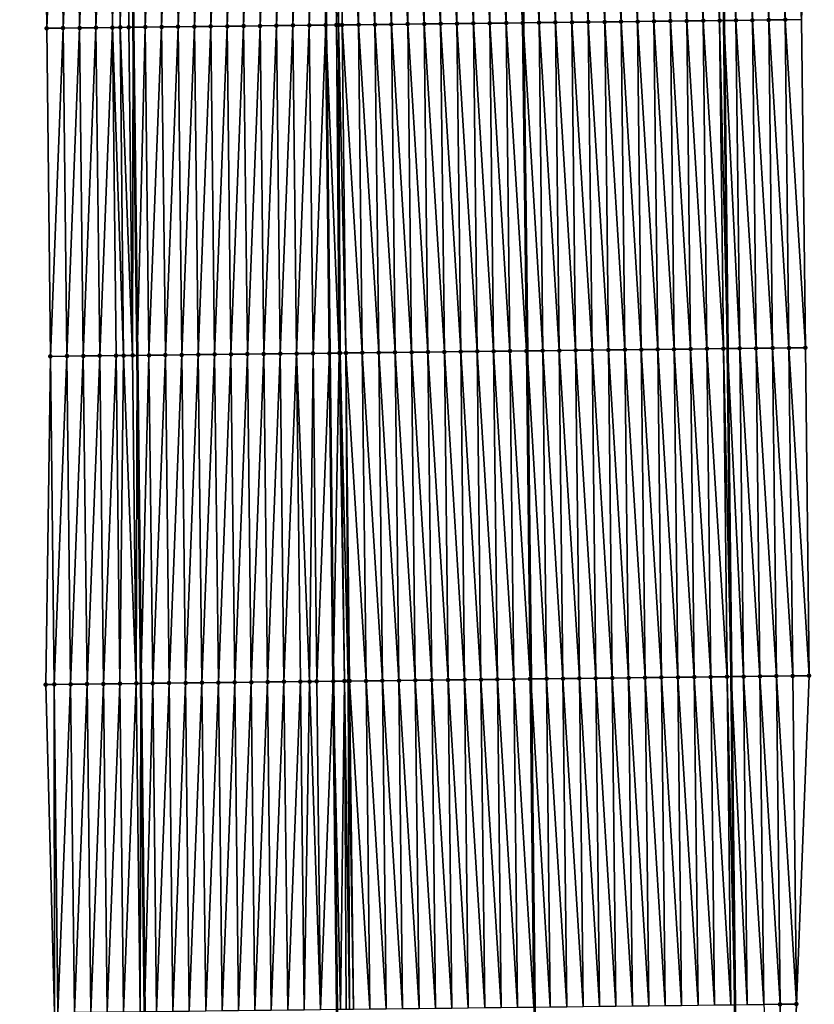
# Model space of a CAD drawing. Header units: feet. Extents: x 2010743 to 2022806, y 818705 to 837694.
# Tile 357 of 531: x 2011454 to 2011502, y 830714 to 830774. Entities that reach past the tile are written whole.
import ezdxf

# ---------------------------------------------------------------- set-up
doc = ezdxf.new("R2010")
doc.units = ezdxf.units.FT
doc.header["$MEASUREMENT"] = 0
for name, color, linetype, lineweight in [('EP_Travel Lane', 172, 'Continuous', 53), ('Road Shots', 141, 'Continuous', 100), ('STRIPING', 60, 'Continuous', 53)]:
    doc.layers.add(name, color=color, linetype=linetype, lineweight=lineweight)
doc.layers.add('I-77-MM17-21_NB-Surface-Border', color=7, linetype='Continuous')
doc.layers.add('I-77-MM17-21_NB-Surface-TIN', color=7, linetype='Continuous')

msp = doc.modelspace()

# ---------------------------------------------------------------- linework, layer by layer
at = {"layer": 'EP_Travel Lane'}
for points in [[(2011494.822, 830933.843, 328.306), (2011495.028, 830913.845, 328.183), (2011495.234, 830893.846, 328.061), (2011495.44, 830873.848, 327.938), (2011495.659, 830853.875, 327.808), (2011495.882, 830833.876, 327.703), (2011496.105, 830813.878, 327.567), (2011496.328, 830793.879, 327.442), (2011496.551, 830773.881, 327.308), (2011496.774, 830753.883, 327.176), (2011496.997, 830733.885, 327.022), (2011497.22, 830713.886, 326.922), (2011497.443, 830693.888, 326.802), (2011497.666, 830673.889, 326.664)], [(2011458.804, 830933.471, 328.509), (2011459.01, 830913.472, 328.364), (2011459.216, 830893.474, 328.253), (2011459.423, 830873.475, 328.167), (2011459.646, 830853.461, 328.058), (2011459.875, 830833.463, 327.95), (2011460.103, 830813.464, 327.822), (2011460.332, 830793.466, 327.674), (2011460.561, 830773.468, 327.565), (2011460.79, 830753.469, 327.446), (2011461.019, 830733.471, 327.322), (2011461.247, 830713.473, 327.206), (2011461.476, 830693.474, 327.074), (2011461.705, 830673.476, 326.95)]]:
    msp.add_polyline3d(points, dxfattribs=at)
at = {"layer": 'I-77-MM17-21_NB-Surface-Border', "color": 3, "linetype": 'Continuous', "lineweight": -3}
for points in [[(2011497.53, 830933.872, 328.212), (2011496.736, 830913.863, 328.132), (2011497.942, 830893.875, 327.97), (2011499.148, 830873.887, 327.814), (2011500.371, 830853.929, 327.66), (2011500.599, 830833.931, 327.544), (2011501.828, 830813.944, 327.376), (2011502.057, 830793.946, 327.252), (2011501.286, 830773.936, 327.147), (2011501.515, 830753.938, 327.019), (2011501.743, 830733.94, 326.875), (2011500.972, 830713.93, 326.792), (2011500.201, 830693.92, 326.708), (2011500.43, 830673.922, 326.571)], [(2011456.545, 830673.418, 326.859), (2011456.029, 830693.413, 326.965), (2011455.756, 830713.411, 327.082), (2011455.234, 830733.406, 327.181), (2011455.518, 830753.41, 327.317), (2011455.289, 830773.408, 327.438), (2011455.06, 830793.407, 327.564), (2011454.831, 830813.405, 327.7), (2011454.602, 830833.403, 327.829), (2011454.374, 830853.401, 327.946), (2011453.809, 830873.418, 328.036), (2011454.364, 830893.424, 328.142), (2011454.254, 830913.424, 328.271), (2011453.643, 830933.418, 328.383)]]:
    msp.add_polyline3d(points, dxfattribs=at)
at = {"layer": 'I-77-MM17-21_NB-Surface-TIN', "color": 128, "linetype": 'Continuous', "lineweight": -3}
for points in [[(2011483.287, 830773.728, 327.569), (2011483.058, 830793.726, 327.7), (2011482.058, 830793.715, 327.707)], [(2011484.287, 830773.739, 327.555), (2011484.058, 830793.738, 327.686), (2011483.058, 830793.726, 327.7)], [(2011483.287, 830773.728, 327.569), (2011484.287, 830773.739, 327.555), (2011483.058, 830793.726, 327.7)], [(2011484.058, 830793.738, 327.686), (2011484.325, 830773.74, 327.554), (2011484.096, 830793.738, 327.685)], [(2011484.287, 830773.739, 327.555), (2011484.325, 830773.74, 327.554), (2011484.058, 830793.738, 327.686)], [(2011485.287, 830773.751, 327.526), (2011485.058, 830793.749, 327.665), (2011484.096, 830793.738, 327.685)], [(2011485.287, 830773.751, 327.526), (2011484.096, 830793.738, 327.685), (2011484.325, 830773.74, 327.554)], [(2011486.287, 830773.763, 327.499), (2011486.058, 830793.761, 327.631), (2011485.058, 830793.749, 327.665)], [(2011485.287, 830773.751, 327.526), (2011486.287, 830773.763, 327.499), (2011485.058, 830793.749, 327.665)], [(2011487.287, 830773.774, 327.48), (2011487.058, 830793.772, 327.611), (2011486.058, 830793.761, 327.631)], [(2011486.287, 830773.763, 327.499), (2011487.287, 830773.774, 327.48), (2011486.058, 830793.761, 327.631)], [(2011488.287, 830773.786, 327.461), (2011488.058, 830793.784, 327.593), (2011487.058, 830793.772, 327.611)], [(2011487.287, 830773.774, 327.48), (2011488.287, 830773.786, 327.461), (2011487.058, 830793.772, 327.611)], [(2011489.287, 830773.797, 327.446), (2011489.058, 830793.795, 327.578), (2011488.058, 830793.784, 327.593)], [(2011488.287, 830773.786, 327.461), (2011489.287, 830773.797, 327.446), (2011488.058, 830793.784, 327.593)], [(2011490.287, 830773.809, 327.433), (2011490.058, 830793.807, 327.565), (2011489.058, 830793.795, 327.578)], [(2011489.287, 830773.797, 327.446), (2011490.287, 830773.809, 327.433), (2011489.058, 830793.795, 327.578)], [(2011491.287, 830773.82, 327.421), (2011491.058, 830793.818, 327.551), (2011490.058, 830793.807, 327.565)], [(2011490.287, 830773.809, 327.433), (2011491.287, 830773.82, 327.421), (2011490.058, 830793.807, 327.565)], [(2011492.286, 830773.832, 327.407), (2011492.058, 830793.83, 327.542), (2011491.058, 830793.818, 327.551)], [(2011491.287, 830773.82, 327.421), (2011492.286, 830773.832, 327.407), (2011491.058, 830793.818, 327.551)], [(2011493.286, 830773.843, 327.39), (2011493.058, 830793.841, 327.53), (2011492.058, 830793.83, 327.542)], [(2011492.286, 830773.832, 327.407), (2011493.286, 830773.843, 327.39), (2011492.058, 830793.83, 327.542)], [(2011494.286, 830773.855, 327.376), (2011494.058, 830793.853, 327.511), (2011493.058, 830793.841, 327.53)], [(2011493.286, 830773.843, 327.39), (2011494.286, 830773.855, 327.376), (2011493.058, 830793.841, 327.53)], [(2011495.286, 830773.866, 327.353), (2011495.057, 830793.865, 327.487), (2011494.058, 830793.853, 327.511)], [(2011494.286, 830773.855, 327.376), (2011495.286, 830773.866, 327.353), (2011494.058, 830793.853, 327.511)], [(2011496.286, 830773.878, 327.313), (2011496.057, 830793.876, 327.449), (2011495.057, 830793.865, 327.487)], [(2011495.286, 830773.866, 327.353), (2011496.286, 830773.878, 327.313), (2011495.057, 830793.865, 327.487)], [(2011496.057, 830793.876, 327.449), (2011496.551, 830773.881, 327.308), (2011496.328, 830793.879, 327.442)], [(2011496.286, 830773.878, 327.313), (2011496.551, 830773.881, 327.308), (2011496.057, 830793.876, 327.449)], [(2011497.286, 830773.89, 327.295), (2011497.057, 830793.888, 327.424), (2011496.328, 830793.879, 327.442)], [(2011497.286, 830773.89, 327.295), (2011496.328, 830793.879, 327.442), (2011496.551, 830773.881, 327.308)], [(2011498.286, 830773.901, 327.25), (2011498.057, 830793.9, 327.394), (2011497.057, 830793.888, 327.424)], [(2011497.286, 830773.89, 327.295), (2011498.286, 830773.901, 327.25), (2011497.057, 830793.888, 327.424)], [(2011499.286, 830773.913, 327.219), (2011499.057, 830793.911, 327.351), (2011498.057, 830793.9, 327.394)], [(2011498.286, 830773.901, 327.25), (2011499.286, 830773.913, 327.219), (2011498.057, 830793.9, 327.394)], [(2011500.286, 830773.925, 327.181), (2011500.057, 830793.923, 327.317), (2011499.057, 830793.911, 327.351)], [(2011499.286, 830773.913, 327.219), (2011500.286, 830773.925, 327.181), (2011499.057, 830793.911, 327.351)], [(2011500.286, 830773.925, 327.181), (2011501.286, 830773.936, 327.147), (2011500.057, 830793.923, 327.317)], [(2011455.289, 830773.408, 327.438), (2011456.06, 830793.418, 327.588), (2011455.06, 830793.407, 327.564)], [(2011456.289, 830773.419, 327.467), (2011456.06, 830793.418, 327.588), (2011455.289, 830773.408, 327.438)], [(2011456.289, 830773.419, 327.467), (2011457.06, 830793.429, 327.618), (2011456.06, 830793.418, 327.588)], [(2011456.289, 830773.419, 327.467), (2011457.289, 830773.431, 327.497), (2011457.06, 830793.429, 327.618)], [(2011457.289, 830773.431, 327.497), (2011458.06, 830793.44, 327.625), (2011457.06, 830793.429, 327.618)], [(2011457.289, 830773.431, 327.497), (2011458.289, 830773.442, 327.514), (2011458.06, 830793.44, 327.625)], [(2011458.289, 830773.442, 327.514), (2011459.06, 830793.452, 327.644), (2011458.06, 830793.44, 327.625)], [(2011458.289, 830773.442, 327.514), (2011459.289, 830773.453, 327.537), (2011459.06, 830793.452, 327.644)], [(2011459.289, 830773.453, 327.537), (2011459.531, 830793.457, 327.678), (2011459.06, 830793.452, 327.644)], [(2011459.289, 830773.453, 327.537), (2011459.767, 830773.459, 327.568), (2011459.531, 830793.457, 327.678)], [(2011459.767, 830773.459, 327.568), (2011460.06, 830793.463, 327.671), (2011459.531, 830793.457, 327.678)], [(2011459.767, 830773.459, 327.568), (2011460.289, 830773.465, 327.563), (2011460.06, 830793.463, 327.671)], [(2011460.289, 830773.465, 327.563), (2011460.332, 830793.466, 327.674), (2011460.06, 830793.463, 327.671)], [(2011460.289, 830773.465, 327.563), (2011460.561, 830773.468, 327.565), (2011460.332, 830793.466, 327.674)], [(2011461.06, 830793.474, 327.681), (2011460.332, 830793.466, 327.674), (2011460.561, 830773.468, 327.565)], [(2011461.289, 830773.476, 327.571), (2011461.06, 830793.474, 327.681), (2011460.561, 830773.468, 327.565)], [(2011461.289, 830773.476, 327.571), (2011462.06, 830793.486, 327.703), (2011461.06, 830793.474, 327.681)], [(2011461.289, 830773.476, 327.571), (2011462.288, 830773.487, 327.593), (2011462.06, 830793.486, 327.703)], [(2011463.06, 830793.497, 327.718), (2011462.06, 830793.486, 327.703), (2011462.288, 830773.487, 327.593)], [(2011463.288, 830773.499, 327.605), (2011463.06, 830793.497, 327.718), (2011462.288, 830773.487, 327.593)], [(2011463.288, 830773.499, 327.605), (2011464.059, 830793.508, 327.729), (2011463.06, 830793.497, 327.718)], [(2011463.288, 830773.499, 327.605), (2011464.288, 830773.51, 327.614), (2011464.059, 830793.508, 327.729)], [(2011464.288, 830773.51, 327.614), (2011465.059, 830793.52, 327.74), (2011464.059, 830793.508, 327.729)], [(2011464.288, 830773.51, 327.614), (2011465.288, 830773.521, 327.625), (2011465.059, 830793.52, 327.74)], [(2011465.288, 830773.521, 327.625), (2011466.059, 830793.531, 327.752), (2011465.059, 830793.52, 327.74)], [(2011465.288, 830773.521, 327.625), (2011466.288, 830773.533, 327.635), (2011466.059, 830793.531, 327.752)], [(2011466.288, 830773.533, 327.635), (2011467.059, 830793.543, 327.763), (2011466.059, 830793.531, 327.752)], [(2011466.288, 830773.533, 327.635), (2011467.288, 830773.544, 327.646), (2011467.059, 830793.543, 327.763)], [(2011467.288, 830773.544, 327.646), (2011468.059, 830793.554, 327.775), (2011467.059, 830793.543, 327.763)], [(2011467.288, 830773.544, 327.646), (2011468.288, 830773.556, 327.657), (2011468.059, 830793.554, 327.775)], [(2011468.288, 830773.556, 327.657), (2011469.059, 830793.565, 327.788), (2011468.059, 830793.554, 327.775)], [(2011468.288, 830773.556, 327.657), (2011469.288, 830773.567, 327.668), (2011469.059, 830793.565, 327.788)], [(2011469.288, 830773.567, 327.668), (2011470.059, 830793.577, 327.804), (2011469.059, 830793.565, 327.788)], [(2011469.288, 830773.567, 327.668), (2011470.288, 830773.578, 327.683), (2011470.059, 830793.577, 327.804)], [(2011470.288, 830773.578, 327.683), (2011471.059, 830793.588, 327.823), (2011470.059, 830793.577, 327.804)], [(2011470.288, 830773.578, 327.683), (2011471.288, 830773.59, 327.704), (2011471.059, 830793.588, 327.823)], [(2011471.288, 830773.59, 327.704), (2011472.059, 830793.599, 327.831), (2011471.059, 830793.588, 327.823)], [(2011471.288, 830773.59, 327.704), (2011472.288, 830773.601, 327.717), (2011472.059, 830793.599, 327.831)], [(2011472.662, 830793.606, 327.839), (2011472.059, 830793.599, 327.831), (2011472.288, 830773.601, 327.717)], [(2011472.935, 830773.608, 327.721), (2011472.662, 830793.606, 327.839), (2011472.288, 830773.601, 327.717)], [(2011473.064, 830773.61, 327.72), (2011473.059, 830793.611, 327.838), (2011472.662, 830793.606, 327.839)], [(2011472.935, 830773.608, 327.721), (2011473.064, 830773.61, 327.72), (2011472.662, 830793.606, 327.839)], [(2011473.064, 830773.61, 327.72), (2011473.288, 830773.612, 327.718), (2011473.059, 830793.611, 327.838)], [(2011473.288, 830773.612, 327.718), (2011473.102, 830793.611, 327.838), (2011473.059, 830793.611, 327.838)], [(2011474.288, 830773.624, 327.703), (2011474.059, 830793.622, 327.822), (2011473.102, 830793.611, 327.838)], [(2011473.288, 830773.612, 327.718), (2011474.288, 830773.624, 327.703), (2011473.102, 830793.611, 327.838)], [(2011475.288, 830773.636, 327.684), (2011475.059, 830793.634, 327.806), (2011474.059, 830793.622, 327.822)], [(2011474.288, 830773.624, 327.703), (2011475.288, 830773.636, 327.684), (2011474.059, 830793.622, 327.822)], [(2011476.288, 830773.647, 327.667), (2011476.059, 830793.645, 327.79), (2011475.059, 830793.634, 327.806)], [(2011475.288, 830773.636, 327.684), (2011476.288, 830773.647, 327.667), (2011475.059, 830793.634, 327.806)], [(2011477.287, 830773.659, 327.653), (2011477.059, 830793.657, 327.775), (2011476.059, 830793.645, 327.79)], [(2011476.288, 830773.647, 327.667), (2011477.287, 830773.659, 327.653), (2011476.059, 830793.645, 327.79)], [(2011478.287, 830773.67, 327.638), (2011478.059, 830793.668, 327.761), (2011477.059, 830793.657, 327.775)], [(2011477.287, 830773.659, 327.653), (2011478.287, 830773.67, 327.638), (2011477.059, 830793.657, 327.775)], [(2011479.287, 830773.682, 327.62), (2011479.059, 830793.68, 327.744), (2011478.059, 830793.668, 327.761)], [(2011478.287, 830773.67, 327.638), (2011479.287, 830773.682, 327.62), (2011478.059, 830793.668, 327.761)], [(2011480.287, 830773.693, 327.604), (2011480.058, 830793.691, 327.731), (2011479.059, 830793.68, 327.744)], [(2011479.287, 830773.682, 327.62), (2011480.287, 830773.693, 327.604), (2011479.059, 830793.68, 327.744)], [(2011481.287, 830773.705, 327.589), (2011481.058, 830793.703, 327.717), (2011480.058, 830793.691, 327.731)], [(2011480.287, 830773.693, 327.604), (2011481.287, 830773.705, 327.589), (2011480.058, 830793.691, 327.731)], [(2011482.287, 830773.716, 327.578), (2011482.058, 830793.715, 327.707), (2011481.058, 830793.703, 327.717)], [(2011481.287, 830773.705, 327.589), (2011482.287, 830773.716, 327.578), (2011481.058, 830793.703, 327.717)], [(2011482.287, 830773.716, 327.578), (2011483.287, 830773.728, 327.569), (2011482.058, 830793.715, 327.707)], [(2011500.515, 830753.926, 327.05), (2011500.286, 830773.925, 327.181), (2011499.286, 830773.913, 327.219)], [(2011501.515, 830753.938, 327.019), (2011501.286, 830773.936, 327.147), (2011500.286, 830773.925, 327.181)], [(2011500.515, 830753.926, 327.05), (2011501.515, 830753.938, 327.019), (2011500.286, 830773.925, 327.181)], [(2011455.518, 830753.41, 327.317), (2011456.289, 830773.419, 327.467), (2011455.289, 830773.408, 327.438)], [(2011456.518, 830753.421, 327.344), (2011456.289, 830773.419, 327.467), (2011455.518, 830753.41, 327.317)], [(2011456.518, 830753.421, 327.344), (2011457.289, 830773.431, 327.497), (2011456.289, 830773.419, 327.467)], [(2011456.518, 830753.421, 327.344), (2011457.518, 830753.432, 327.376), (2011457.289, 830773.431, 327.497)], [(2011457.518, 830753.432, 327.376), (2011458.289, 830773.442, 327.514), (2011457.289, 830773.431, 327.497)], [(2011457.518, 830753.432, 327.376), (2011458.518, 830753.444, 327.397), (2011458.289, 830773.442, 327.514)], [(2011458.518, 830753.444, 327.397), (2011459.289, 830773.453, 327.537), (2011458.289, 830773.442, 327.514)], [(2011458.518, 830753.444, 327.397), (2011459.517, 830753.455, 327.422), (2011459.289, 830773.453, 327.537)], [(2011459.971, 830753.46, 327.444), (2011459.767, 830773.459, 327.568), (2011459.289, 830773.453, 327.537)], [(2011459.517, 830753.455, 327.422), (2011459.971, 830753.46, 327.444), (2011459.289, 830773.453, 327.537)], [(2011460.517, 830753.466, 327.442), (2011460.289, 830773.465, 327.563), (2011459.767, 830773.459, 327.568)], [(2011459.971, 830753.46, 327.444), (2011460.517, 830753.466, 327.442), (2011459.767, 830773.459, 327.568)], [(2011460.517, 830753.466, 327.442), (2011460.561, 830773.468, 327.565), (2011460.289, 830773.465, 327.563)], [(2011460.517, 830753.466, 327.442), (2011460.79, 830753.469, 327.446), (2011460.561, 830773.468, 327.565)], [(2011461.289, 830773.476, 327.571), (2011460.561, 830773.468, 327.565), (2011460.79, 830753.469, 327.446)], [(2011461.517, 830753.478, 327.456), (2011461.289, 830773.476, 327.571), (2011460.79, 830753.469, 327.446)], [(2011461.517, 830753.478, 327.456), (2011462.288, 830773.487, 327.593), (2011461.289, 830773.476, 327.571)], [(2011462.517, 830753.489, 327.475), (2011462.288, 830773.487, 327.593), (2011461.517, 830753.478, 327.456)], [(2011462.517, 830753.489, 327.475), (2011463.288, 830773.499, 327.605), (2011462.288, 830773.487, 327.593)], [(2011462.517, 830753.489, 327.475), (2011463.517, 830753.5, 327.492), (2011463.288, 830773.499, 327.605)], [(2011463.517, 830753.5, 327.492), (2011464.288, 830773.51, 327.614), (2011463.288, 830773.499, 327.605)], [(2011463.517, 830753.5, 327.492), (2011464.517, 830753.512, 327.506), (2011464.288, 830773.51, 327.614)], [(2011464.517, 830753.512, 327.506), (2011465.288, 830773.521, 327.625), (2011464.288, 830773.51, 327.614)], [(2011464.517, 830753.512, 327.506), (2011465.517, 830753.523, 327.517), (2011465.288, 830773.521, 327.625)], [(2011465.517, 830753.523, 327.517), (2011466.288, 830773.533, 327.635), (2011465.288, 830773.521, 327.625)], [(2011465.517, 830753.523, 327.517), (2011466.517, 830753.534, 327.525), (2011466.288, 830773.533, 327.635)], [(2011466.517, 830753.534, 327.525), (2011467.288, 830773.544, 327.646), (2011466.288, 830773.533, 327.635)], [(2011466.517, 830753.534, 327.525), (2011467.517, 830753.546, 327.534), (2011467.288, 830773.544, 327.646)], [(2011467.517, 830753.546, 327.534), (2011468.288, 830773.556, 327.657), (2011467.288, 830773.544, 327.646)], [(2011467.517, 830753.546, 327.534), (2011468.517, 830753.557, 327.544), (2011468.288, 830773.556, 327.657)], [(2011468.517, 830753.557, 327.544), (2011469.288, 830773.567, 327.668), (2011468.288, 830773.556, 327.657)], [(2011468.517, 830753.557, 327.544), (2011469.517, 830753.569, 327.555), (2011469.288, 830773.567, 327.668)], [(2011469.517, 830753.569, 327.555), (2011470.288, 830773.578, 327.683), (2011469.288, 830773.567, 327.668)], [(2011469.517, 830753.569, 327.555), (2011470.517, 830753.58, 327.57), (2011470.288, 830773.578, 327.683)], [(2011470.517, 830753.58, 327.57), (2011471.288, 830773.59, 327.704), (2011470.288, 830773.578, 327.683)], [(2011470.517, 830753.58, 327.57), (2011471.517, 830753.591, 327.589), (2011471.288, 830773.59, 327.704)], [(2011471.517, 830753.591, 327.589), (2011472.288, 830773.601, 327.717), (2011471.288, 830773.59, 327.704)], [(2011471.517, 830753.591, 327.589), (2011472.517, 830753.603, 327.596), (2011472.288, 830773.601, 327.717)], [(2011473.115, 830753.609, 327.605), (2011472.935, 830773.608, 327.721), (2011472.288, 830773.601, 327.717)], [(2011473.115, 830753.609, 327.605), (2011472.288, 830773.601, 327.717), (2011472.517, 830753.603, 327.596)], [(2011473.167, 830753.61, 327.605), (2011473.064, 830773.61, 327.72), (2011472.935, 830773.608, 327.721)], [(2011473.115, 830753.609, 327.605), (2011473.167, 830753.61, 327.605), (2011472.935, 830773.608, 327.721)], [(2011473.517, 830753.614, 327.602), (2011473.288, 830773.612, 327.718), (2011473.064, 830773.61, 327.72)], [(2011473.167, 830753.61, 327.605), (2011473.517, 830753.614, 327.602), (2011473.064, 830773.61, 327.72)], [(2011474.516, 830753.626, 327.584), (2011474.288, 830773.624, 327.703), (2011473.288, 830773.612, 327.718)], [(2011473.517, 830753.614, 327.602), (2011474.516, 830753.626, 327.584), (2011473.288, 830773.612, 327.718)], [(2011475.516, 830753.637, 327.567), (2011475.288, 830773.636, 327.684), (2011474.288, 830773.624, 327.703)], [(2011474.516, 830753.626, 327.584), (2011475.516, 830753.637, 327.567), (2011474.288, 830773.624, 327.703)], [(2011476.516, 830753.649, 327.55), (2011476.288, 830773.647, 327.667), (2011475.288, 830773.636, 327.684)], [(2011475.516, 830753.637, 327.567), (2011476.516, 830753.649, 327.55), (2011475.288, 830773.636, 327.684)], [(2011477.516, 830753.66, 327.535), (2011477.287, 830773.659, 327.653), (2011476.288, 830773.647, 327.667)], [(2011476.516, 830753.649, 327.55), (2011477.516, 830753.66, 327.535), (2011476.288, 830773.647, 327.667)], [(2011478.516, 830753.672, 327.518), (2011478.287, 830773.67, 327.638), (2011477.287, 830773.659, 327.653)], [(2011477.516, 830753.66, 327.535), (2011478.516, 830753.672, 327.518), (2011477.287, 830773.659, 327.653)], [(2011479.516, 830753.683, 327.499), (2011479.287, 830773.682, 327.62), (2011478.287, 830773.67, 327.638)], [(2011478.516, 830753.672, 327.518), (2011479.516, 830753.683, 327.499), (2011478.287, 830773.67, 327.638)], [(2011480.516, 830753.695, 327.483), (2011480.287, 830773.693, 327.604), (2011479.287, 830773.682, 327.62)], [(2011479.516, 830753.683, 327.499), (2011480.516, 830753.695, 327.483), (2011479.287, 830773.682, 327.62)], [(2011481.516, 830753.706, 327.466), (2011481.287, 830773.705, 327.589), (2011480.287, 830773.693, 327.604)], [(2011480.516, 830753.695, 327.483), (2011481.516, 830753.706, 327.466), (2011480.287, 830773.693, 327.604)], [(2011482.516, 830753.718, 327.459), (2011482.287, 830773.716, 327.578), (2011481.287, 830773.705, 327.589)], [(2011481.516, 830753.706, 327.466), (2011482.516, 830753.718, 327.459), (2011481.287, 830773.705, 327.589)], [(2011483.516, 830753.729, 327.449), (2011483.287, 830773.728, 327.569), (2011482.287, 830773.716, 327.578)], [(2011482.516, 830753.718, 327.459), (2011483.516, 830753.729, 327.449), (2011482.287, 830773.716, 327.578)], [(2011484.516, 830753.741, 327.424), (2011484.287, 830773.739, 327.555), (2011483.287, 830773.728, 327.569)], [(2011483.516, 830753.729, 327.449), (2011484.516, 830753.741, 327.424), (2011483.287, 830773.728, 327.569)], [(2011484.287, 830773.739, 327.555), (2011484.554, 830753.741, 327.422), (2011484.325, 830773.74, 327.554)], [(2011484.516, 830753.741, 327.424), (2011484.554, 830753.741, 327.422), (2011484.287, 830773.739, 327.555)], [(2011485.516, 830753.753, 327.388), (2011485.287, 830773.751, 327.526), (2011484.325, 830773.74, 327.554)], [(2011485.516, 830753.753, 327.388), (2011484.325, 830773.74, 327.554), (2011484.554, 830753.741, 327.422)], [(2011486.516, 830753.764, 327.365), (2011486.287, 830773.763, 327.499), (2011485.287, 830773.751, 327.526)], [(2011485.516, 830753.753, 327.388), (2011486.516, 830753.764, 327.365), (2011485.287, 830773.751, 327.526)], [(2011487.516, 830753.776, 327.343), (2011487.287, 830773.774, 327.48), (2011486.287, 830773.763, 327.499)], [(2011486.516, 830753.764, 327.365), (2011487.516, 830753.776, 327.343), (2011486.287, 830773.763, 327.499)], [(2011488.516, 830753.787, 327.325), (2011488.287, 830773.786, 327.461), (2011487.287, 830773.774, 327.48)], [(2011487.516, 830753.776, 327.343), (2011488.516, 830753.787, 327.325), (2011487.287, 830773.774, 327.48)], [(2011489.515, 830753.799, 327.309), (2011489.287, 830773.797, 327.446), (2011488.287, 830773.786, 327.461)], [(2011488.516, 830753.787, 327.325), (2011489.515, 830753.799, 327.309), (2011488.287, 830773.786, 327.461)], [(2011490.515, 830753.81, 327.291), (2011490.287, 830773.809, 327.433), (2011489.287, 830773.797, 327.446)], [(2011489.515, 830753.799, 327.309), (2011490.515, 830753.81, 327.291), (2011489.287, 830773.797, 327.446)], [(2011491.515, 830753.822, 327.275), (2011491.287, 830773.82, 327.421), (2011490.287, 830773.809, 327.433)], [(2011490.515, 830753.81, 327.291), (2011491.515, 830753.822, 327.275), (2011490.287, 830773.809, 327.433)], [(2011492.515, 830753.834, 327.259), (2011492.286, 830773.832, 327.407), (2011491.287, 830773.82, 327.421)], [(2011491.515, 830753.822, 327.275), (2011492.515, 830753.834, 327.259), (2011491.287, 830773.82, 327.421)], [(2011493.515, 830753.845, 327.245), (2011493.286, 830773.843, 327.39), (2011492.286, 830773.832, 327.407)], [(2011492.515, 830753.834, 327.259), (2011493.515, 830753.845, 327.245), (2011492.286, 830773.832, 327.407)], [(2011494.515, 830753.857, 327.231), (2011494.286, 830773.855, 327.376), (2011493.286, 830773.843, 327.39)], [(2011493.515, 830753.845, 327.245), (2011494.515, 830753.857, 327.231), (2011493.286, 830773.843, 327.39)], [(2011495.515, 830753.868, 327.212), (2011495.286, 830773.866, 327.353), (2011494.286, 830773.855, 327.376)], [(2011494.515, 830753.857, 327.231), (2011495.515, 830753.868, 327.212), (2011494.286, 830773.855, 327.376)], [(2011496.515, 830753.88, 327.181), (2011496.286, 830773.878, 327.313), (2011495.286, 830773.866, 327.353)], [(2011495.515, 830753.868, 327.212), (2011496.515, 830753.88, 327.181), (2011495.286, 830773.866, 327.353)], [(2011496.286, 830773.878, 327.313), (2011496.774, 830753.883, 327.176), (2011496.551, 830773.881, 327.308)], [(2011496.515, 830753.88, 327.181), (2011496.774, 830753.883, 327.176), (2011496.286, 830773.878, 327.313)], [(2011497.515, 830753.891, 327.162), (2011497.286, 830773.89, 327.295), (2011496.551, 830773.881, 327.308)], [(2011497.515, 830753.891, 327.162), (2011496.551, 830773.881, 327.308), (2011496.774, 830753.883, 327.176)], [(2011498.515, 830753.903, 327.124), (2011498.286, 830773.901, 327.25), (2011497.286, 830773.89, 327.295)], [(2011497.515, 830753.891, 327.162), (2011498.515, 830753.903, 327.124), (2011497.286, 830773.89, 327.295)], [(2011499.515, 830753.915, 327.089), (2011499.286, 830773.913, 327.219), (2011498.286, 830773.901, 327.25)], [(2011498.515, 830753.903, 327.124), (2011499.515, 830753.915, 327.089), (2011498.286, 830773.901, 327.25)], [(2011499.515, 830753.915, 327.089), (2011500.515, 830753.926, 327.05), (2011499.286, 830773.913, 327.219)], [(2011463.746, 830733.502, 327.362), (2011464.517, 830753.512, 327.506), (2011463.517, 830753.5, 327.492)], [(2011463.746, 830733.502, 327.362), (2011464.746, 830733.513, 327.373), (2011464.517, 830753.512, 327.506)], [(2011464.746, 830733.513, 327.373), (2011465.517, 830753.523, 327.517), (2011464.517, 830753.512, 327.506)], [(2011464.746, 830733.513, 327.373), (2011465.746, 830733.525, 327.384), (2011465.517, 830753.523, 327.517)], [(2011465.746, 830733.525, 327.384), (2011466.517, 830753.534, 327.525), (2011465.517, 830753.523, 327.517)], [(2011465.746, 830733.525, 327.384), (2011466.746, 830733.536, 327.394), (2011466.517, 830753.534, 327.525)], [(2011466.746, 830733.536, 327.394), (2011467.517, 830753.546, 327.534), (2011466.517, 830753.534, 327.525)], [(2011466.746, 830733.536, 327.394), (2011467.746, 830733.548, 327.404), (2011467.517, 830753.546, 327.534)], [(2011467.746, 830733.548, 327.404), (2011468.517, 830753.557, 327.544), (2011467.517, 830753.546, 327.534)], [(2011467.746, 830733.548, 327.404), (2011468.746, 830733.559, 327.416), (2011468.517, 830753.557, 327.544)], [(2011468.746, 830733.559, 327.416), (2011469.517, 830753.569, 327.555), (2011468.517, 830753.557, 327.544)], [(2011468.746, 830733.559, 327.416), (2011469.746, 830733.57, 327.43), (2011469.517, 830753.569, 327.555)], [(2011469.746, 830733.57, 327.43), (2011470.517, 830753.58, 327.57), (2011469.517, 830753.569, 327.555)], [(2011469.746, 830733.57, 327.43), (2011470.746, 830733.582, 327.444), (2011470.517, 830753.58, 327.57)], [(2011471.308, 830733.588, 327.455), (2011471.517, 830753.591, 327.589), (2011470.517, 830753.58, 327.57)], [(2011470.746, 830733.582, 327.444), (2011471.308, 830733.588, 327.455), (2011470.517, 830753.58, 327.57)], [(2011471.308, 830733.588, 327.455), (2011471.745, 830733.593, 327.463), (2011471.517, 830753.591, 327.589)], [(2011471.745, 830733.593, 327.463), (2011472.517, 830753.603, 327.596), (2011471.517, 830753.591, 327.589)], [(2011471.745, 830733.593, 327.463), (2011472.746, 830733.604, 327.473), (2011472.517, 830753.603, 327.596)], [(2011473.115, 830753.609, 327.605), (2011472.517, 830753.603, 327.596), (2011472.746, 830733.604, 327.473)], [(2011473.432, 830733.612, 327.475), (2011473.115, 830753.609, 327.605), (2011472.746, 830733.604, 327.473)], [(2011473.432, 830733.612, 327.475), (2011473.167, 830753.61, 327.605), (2011473.115, 830753.609, 327.605)], [(2011473.662, 830733.615, 327.474), (2011473.517, 830753.614, 327.602), (2011473.167, 830753.61, 327.605)], [(2011473.432, 830733.612, 327.475), (2011473.662, 830733.615, 327.474), (2011473.167, 830753.61, 327.605)], [(2011474.745, 830733.627, 327.456), (2011474.516, 830753.626, 327.584), (2011473.517, 830753.614, 327.602)], [(2011473.662, 830733.615, 327.474), (2011473.745, 830733.616, 327.474), (2011473.517, 830753.614, 327.602)], [(2011473.745, 830733.616, 327.474), (2011474.745, 830733.627, 327.456), (2011473.517, 830753.614, 327.602)], [(2011475.745, 830733.639, 327.44), (2011475.516, 830753.637, 327.567), (2011474.516, 830753.626, 327.584)], [(2011474.745, 830733.627, 327.456), (2011475.745, 830733.639, 327.44), (2011474.516, 830753.626, 327.584)], [(2011476.745, 830733.65, 327.424), (2011476.516, 830753.649, 327.55), (2011475.516, 830753.637, 327.567)], [(2011475.745, 830733.639, 327.44), (2011476.745, 830733.65, 327.424), (2011475.516, 830753.637, 327.567)], [(2011477.745, 830733.662, 327.409), (2011477.516, 830753.66, 327.535), (2011476.516, 830753.649, 327.55)], [(2011476.745, 830733.65, 327.424), (2011477.745, 830733.662, 327.409), (2011476.516, 830753.649, 327.55)], [(2011478.745, 830733.673, 327.394), (2011478.516, 830753.672, 327.518), (2011477.516, 830753.66, 327.535)], [(2011477.745, 830733.662, 327.409), (2011478.745, 830733.673, 327.394), (2011477.516, 830753.66, 327.535)], [(2011479.745, 830733.685, 327.376), (2011479.516, 830753.683, 327.499), (2011478.516, 830753.672, 327.518)], [(2011478.745, 830733.673, 327.394), (2011479.745, 830733.685, 327.376), (2011478.516, 830753.672, 327.518)], [(2011480.745, 830733.697, 327.36), (2011480.516, 830753.695, 327.483), (2011479.516, 830753.683, 327.499)], [(2011479.745, 830733.685, 327.376), (2011480.745, 830733.697, 327.36), (2011479.516, 830753.683, 327.499)], [(2011481.745, 830733.708, 327.344), (2011481.516, 830753.706, 327.466), (2011480.516, 830753.695, 327.483)], [(2011480.745, 830733.697, 327.36), (2011481.745, 830733.708, 327.344), (2011480.516, 830753.695, 327.483)], [(2011482.745, 830733.72, 327.332), (2011482.516, 830753.718, 327.459), (2011481.516, 830753.706, 327.466)], [(2011481.745, 830733.708, 327.344), (2011482.745, 830733.72, 327.332), (2011481.516, 830753.706, 327.466)], [(2011483.745, 830733.731, 327.322), (2011483.516, 830753.729, 327.449), (2011482.516, 830753.718, 327.459)], [(2011482.745, 830733.72, 327.332), (2011483.745, 830733.731, 327.322), (2011482.516, 830753.718, 327.459)], [(2011484.745, 830733.743, 327.304), (2011484.516, 830753.741, 327.424), (2011483.516, 830753.729, 327.449)], [(2011483.745, 830733.731, 327.322), (2011484.745, 830733.743, 327.304), (2011483.516, 830753.729, 327.449)], [(2011484.516, 830753.741, 327.424), (2011484.783, 830733.743, 327.302), (2011484.554, 830753.741, 327.422)], [(2011484.745, 830733.743, 327.304), (2011484.783, 830733.743, 327.302), (2011484.516, 830753.741, 327.424)], [(2011485.745, 830733.754, 327.271), (2011485.516, 830753.753, 327.388), (2011484.554, 830753.741, 327.422)], [(2011485.745, 830733.754, 327.271), (2011484.554, 830753.741, 327.422), (2011484.783, 830733.743, 327.302)], [(2011486.744, 830733.766, 327.242), (2011486.516, 830753.764, 327.365), (2011485.516, 830753.753, 327.388)], [(2011485.745, 830733.754, 327.271), (2011486.744, 830733.766, 327.242), (2011485.516, 830753.753, 327.388)], [(2011487.744, 830733.778, 327.222), (2011487.516, 830753.776, 327.343), (2011486.516, 830753.764, 327.365)], [(2011486.744, 830733.766, 327.242), (2011487.744, 830733.778, 327.222), (2011486.516, 830753.764, 327.365)], [(2011488.744, 830733.789, 327.202), (2011488.516, 830753.787, 327.325), (2011487.516, 830753.776, 327.343)], [(2011487.744, 830733.778, 327.222), (2011488.744, 830733.789, 327.202), (2011487.516, 830753.776, 327.343)], [(2011489.744, 830733.801, 327.179), (2011489.515, 830753.799, 327.309), (2011488.516, 830753.787, 327.325)], [(2011488.744, 830733.789, 327.202), (2011489.744, 830733.801, 327.179), (2011488.516, 830753.787, 327.325)], [(2011490.744, 830733.812, 327.161), (2011490.515, 830753.81, 327.291), (2011489.515, 830753.799, 327.309)], [(2011489.744, 830733.801, 327.179), (2011490.744, 830733.812, 327.161), (2011489.515, 830753.799, 327.309)], [(2011491.744, 830733.824, 327.145), (2011491.515, 830753.822, 327.275), (2011490.515, 830753.81, 327.291)], [(2011490.744, 830733.812, 327.161), (2011491.744, 830733.824, 327.145), (2011490.515, 830753.81, 327.291)], [(2011492.744, 830733.835, 327.128), (2011492.515, 830753.834, 327.259), (2011491.515, 830753.822, 327.275)], [(2011491.744, 830733.824, 327.145), (2011492.744, 830733.835, 327.128), (2011491.515, 830753.822, 327.275)], [(2011493.744, 830733.847, 327.11), (2011493.515, 830753.845, 327.245), (2011492.515, 830753.834, 327.259)], [(2011492.744, 830733.835, 327.128), (2011493.744, 830733.847, 327.11), (2011492.515, 830753.834, 327.259)], [(2011494.744, 830733.858, 327.092), (2011494.515, 830753.857, 327.231), (2011493.515, 830753.845, 327.245)], [(2011493.744, 830733.847, 327.11), (2011494.744, 830733.858, 327.092), (2011493.515, 830753.845, 327.245)], [(2011495.744, 830733.87, 327.068), (2011495.515, 830753.868, 327.212), (2011494.515, 830753.857, 327.231)], [(2011494.744, 830733.858, 327.092), (2011495.744, 830733.87, 327.068), (2011494.515, 830753.857, 327.231)], [(2011496.744, 830733.882, 327.029), (2011496.515, 830753.88, 327.181), (2011495.515, 830753.868, 327.212)], [(2011495.744, 830733.87, 327.068), (2011496.744, 830733.882, 327.029), (2011495.515, 830753.868, 327.212)], [(2011496.515, 830753.88, 327.181), (2011496.997, 830733.885, 327.022), (2011496.774, 830753.883, 327.176)], [(2011496.744, 830733.882, 327.029), (2011496.997, 830733.885, 327.022), (2011496.515, 830753.88, 327.181)], [(2011497.744, 830733.893, 327.003), (2011497.515, 830753.891, 327.162), (2011496.774, 830753.883, 327.176)], [(2011497.744, 830733.893, 327.003), (2011496.774, 830753.883, 327.176), (2011496.997, 830733.885, 327.022)], [(2011498.744, 830733.905, 326.975), (2011498.515, 830753.903, 327.124), (2011497.515, 830753.891, 327.162)], [(2011497.744, 830733.893, 327.003), (2011498.744, 830733.905, 326.975), (2011497.515, 830753.891, 327.162)], [(2011499.744, 830733.917, 326.943), (2011499.515, 830753.915, 327.089), (2011498.515, 830753.903, 327.124)], [(2011498.744, 830733.905, 326.975), (2011499.744, 830733.917, 326.943), (2011498.515, 830753.903, 327.124)], [(2011500.744, 830733.928, 326.908), (2011500.515, 830753.926, 327.05), (2011499.515, 830753.915, 327.089)], [(2011499.744, 830733.917, 326.943), (2011500.744, 830733.928, 326.908), (2011499.515, 830753.915, 327.089)], [(2011501.743, 830733.94, 326.875), (2011501.515, 830753.938, 327.019), (2011500.515, 830753.926, 327.05)], [(2011500.744, 830733.928, 326.908), (2011501.743, 830733.94, 326.875), (2011500.515, 830753.926, 327.05)], [(2011455.747, 830733.412, 327.198), (2011455.518, 830753.41, 327.317), (2011455.234, 830733.406, 327.181)], [(2011455.747, 830733.412, 327.198), (2011456.518, 830753.421, 327.344), (2011455.518, 830753.41, 327.317)], [(2011455.747, 830733.412, 327.198), (2011456.746, 830733.423, 327.227), (2011456.518, 830753.421, 327.344)], [(2011456.746, 830733.423, 327.227), (2011457.518, 830753.432, 327.376), (2011456.518, 830753.421, 327.344)], [(2011456.746, 830733.423, 327.227), (2011457.746, 830733.434, 327.26), (2011457.518, 830753.432, 327.376)], [(2011457.746, 830733.434, 327.26), (2011458.518, 830753.444, 327.397), (2011457.518, 830753.432, 327.376)], [(2011457.746, 830733.434, 327.26), (2011458.746, 830733.445, 327.282), (2011458.518, 830753.444, 327.397)], [(2011458.746, 830733.445, 327.282), (2011459.517, 830753.455, 327.422), (2011458.518, 830753.444, 327.397)], [(2011458.746, 830733.445, 327.282), (2011459.746, 830733.457, 327.303), (2011459.517, 830753.455, 327.422)], [(2011459.746, 830733.457, 327.303), (2011459.971, 830753.46, 327.444), (2011459.517, 830753.455, 327.422)], [(2011459.746, 830733.457, 327.303), (2011460.746, 830733.468, 327.32), (2011459.971, 830753.46, 327.444)], [(2011460.746, 830733.468, 327.32), (2011460.517, 830753.466, 327.442), (2011459.971, 830753.46, 327.444)], [(2011460.746, 830733.468, 327.32), (2011460.79, 830753.469, 327.446), (2011460.517, 830753.466, 327.442)], [(2011460.746, 830733.468, 327.32), (2011461.019, 830733.471, 327.322), (2011460.79, 830753.469, 327.446)], [(2011461.517, 830753.478, 327.456), (2011460.79, 830753.469, 327.446), (2011461.019, 830733.471, 327.322)], [(2011461.746, 830733.479, 327.326), (2011461.517, 830753.478, 327.456), (2011461.019, 830733.471, 327.322)], [(2011462.517, 830753.489, 327.475), (2011461.517, 830753.478, 327.456), (2011461.746, 830733.479, 327.326)], [(2011462.746, 830733.491, 327.346), (2011462.517, 830753.489, 327.475), (2011461.746, 830733.479, 327.326)], [(2011462.746, 830733.491, 327.346), (2011463.517, 830753.5, 327.492), (2011462.517, 830753.489, 327.475)], [(2011462.746, 830733.491, 327.346), (2011463.746, 830733.502, 327.362), (2011463.517, 830753.5, 327.492)], [(2011481.974, 830713.71, 327.232), (2011481.745, 830733.708, 327.344), (2011480.745, 830733.697, 327.36)], [(2011482.974, 830713.721, 327.218), (2011482.745, 830733.72, 327.332), (2011481.745, 830733.708, 327.344)], [(2011481.974, 830713.71, 327.232), (2011482.974, 830713.721, 327.218), (2011481.745, 830733.708, 327.344)], [(2011483.974, 830713.733, 327.203), (2011483.745, 830733.731, 327.322), (2011482.745, 830733.72, 327.332)], [(2011482.974, 830713.721, 327.218), (2011483.974, 830713.733, 327.203), (2011482.745, 830733.72, 327.332)], [(2011484.973, 830713.744, 327.18), (2011484.745, 830733.743, 327.304), (2011483.745, 830733.731, 327.322)], [(2011483.974, 830713.733, 327.203), (2011484.973, 830713.744, 327.18), (2011483.745, 830733.731, 327.322)], [(2011484.745, 830733.743, 327.304), (2011485.011, 830713.745, 327.179), (2011484.783, 830733.743, 327.302)], [(2011484.973, 830713.744, 327.18), (2011485.011, 830713.745, 327.179), (2011484.745, 830733.743, 327.304)], [(2011485.973, 830713.756, 327.147), (2011485.745, 830733.754, 327.271), (2011484.783, 830733.743, 327.302)], [(2011485.973, 830713.756, 327.147), (2011484.783, 830733.743, 327.302), (2011485.011, 830713.745, 327.179)], [(2011486.973, 830713.768, 327.123), (2011486.744, 830733.766, 327.242), (2011485.745, 830733.754, 327.271)], [(2011485.973, 830713.756, 327.147), (2011486.973, 830713.768, 327.123), (2011485.745, 830733.754, 327.271)], [(2011487.973, 830713.779, 327.102), (2011487.744, 830733.778, 327.222), (2011486.744, 830733.766, 327.242)], [(2011486.973, 830713.768, 327.123), (2011487.973, 830713.779, 327.102), (2011486.744, 830733.766, 327.242)], [(2011488.973, 830713.791, 327.084), (2011488.744, 830733.789, 327.202), (2011487.744, 830733.778, 327.222)], [(2011487.973, 830713.779, 327.102), (2011488.973, 830713.791, 327.084), (2011487.744, 830733.778, 327.222)], [(2011489.973, 830713.802, 327.067), (2011489.744, 830733.801, 327.179), (2011488.744, 830733.789, 327.202)], [(2011488.973, 830713.791, 327.084), (2011489.973, 830713.802, 327.067), (2011488.744, 830733.789, 327.202)], [(2011490.973, 830713.814, 327.051), (2011490.744, 830733.812, 327.161), (2011489.744, 830733.801, 327.179)], [(2011489.973, 830713.802, 327.067), (2011490.973, 830713.814, 327.051), (2011489.744, 830733.801, 327.179)], [(2011491.973, 830713.825, 327.036), (2011491.744, 830733.824, 327.145), (2011490.744, 830733.812, 327.161)], [(2011490.973, 830713.814, 327.051), (2011491.973, 830713.825, 327.036), (2011490.744, 830733.812, 327.161)], [(2011492.973, 830713.837, 327.021), (2011492.744, 830733.835, 327.128), (2011491.744, 830733.824, 327.145)], [(2011491.973, 830713.825, 327.036), (2011492.973, 830713.837, 327.021), (2011491.744, 830733.824, 327.145)], [(2011493.973, 830713.848, 327.006), (2011493.744, 830733.847, 327.11), (2011492.744, 830733.835, 327.128)], [(2011492.973, 830713.837, 327.021), (2011493.973, 830713.848, 327.006), (2011492.744, 830733.835, 327.128)], [(2011494.973, 830713.86, 326.989), (2011494.744, 830733.858, 327.092), (2011493.744, 830733.847, 327.11)], [(2011493.973, 830713.848, 327.006), (2011494.973, 830713.86, 326.989), (2011493.744, 830733.847, 327.11)], [(2011495.973, 830713.872, 326.965), (2011495.744, 830733.87, 327.068), (2011494.744, 830733.858, 327.092)], [(2011494.973, 830713.86, 326.989), (2011495.973, 830713.872, 326.965), (2011494.744, 830733.858, 327.092)], [(2011496.973, 830713.883, 326.929), (2011496.744, 830733.882, 327.029), (2011495.744, 830733.87, 327.068)], [(2011495.973, 830713.872, 326.965), (2011496.973, 830713.883, 326.929), (2011495.744, 830733.87, 327.068)], [(2011496.744, 830733.882, 327.029), (2011497.22, 830713.886, 326.922), (2011496.997, 830733.885, 327.022)], [(2011496.973, 830713.883, 326.929), (2011497.22, 830713.886, 326.922), (2011496.744, 830733.882, 327.029)], [(2011497.973, 830713.895, 326.899), (2011497.744, 830733.893, 327.003), (2011496.997, 830733.885, 327.022)], [(2011497.973, 830713.895, 326.899), (2011496.997, 830733.885, 327.022), (2011497.22, 830713.886, 326.922)], [(2011498.973, 830713.906, 326.872), (2011498.744, 830733.905, 326.975), (2011497.744, 830733.893, 327.003)], [(2011497.973, 830713.895, 326.899), (2011498.973, 830713.906, 326.872), (2011497.744, 830733.893, 327.003)], [(2011499.972, 830713.918, 326.832), (2011499.744, 830733.917, 326.943), (2011498.744, 830733.905, 326.975)], [(2011498.973, 830713.906, 326.872), (2011499.972, 830713.918, 326.832), (2011498.744, 830733.905, 326.975)], [(2011499.744, 830733.917, 326.943), (2011500.972, 830713.93, 326.792), (2011500.744, 830733.928, 326.908)], [(2011499.972, 830713.918, 326.832), (2011500.972, 830713.93, 326.792), (2011499.744, 830733.917, 326.943)], [(2011500.744, 830733.928, 326.908), (2011500.972, 830713.93, 326.792), (2011501.743, 830733.94, 326.875)], [(2011455.756, 830713.411, 327.082), (2011455.747, 830733.412, 327.198), (2011455.234, 830733.406, 327.181)], [(2011455.975, 830713.413, 327.088), (2011456.746, 830733.423, 327.227), (2011455.747, 830733.412, 327.198)], [(2011455.975, 830713.413, 327.088), (2011455.747, 830733.412, 327.198), (2011455.756, 830713.411, 327.082)], [(2011455.975, 830713.413, 327.088), (2011456.975, 830713.424, 327.112), (2011456.746, 830733.423, 327.227)], [(2011456.975, 830713.424, 327.112), (2011457.746, 830733.434, 327.26), (2011456.746, 830733.423, 327.227)], [(2011456.975, 830713.424, 327.112), (2011457.975, 830713.436, 327.14), (2011457.746, 830733.434, 327.26)], [(2011457.975, 830713.436, 327.14), (2011458.746, 830733.445, 327.282), (2011457.746, 830733.434, 327.26)], [(2011457.975, 830713.436, 327.14), (2011458.975, 830713.447, 327.164), (2011458.746, 830733.445, 327.282)], [(2011458.975, 830713.447, 327.164), (2011459.746, 830733.457, 327.303), (2011458.746, 830733.445, 327.282)], [(2011458.975, 830713.447, 327.164), (2011459.975, 830713.458, 327.19), (2011459.746, 830733.457, 327.303)], [(2011459.975, 830713.458, 327.19), (2011460.746, 830733.468, 327.32), (2011459.746, 830733.457, 327.303)], [(2011459.975, 830713.458, 327.19), (2011460.975, 830713.47, 327.204), (2011460.746, 830733.468, 327.32)], [(2011460.975, 830713.47, 327.204), (2011461.019, 830733.471, 327.322), (2011460.746, 830733.468, 327.32)], [(2011460.975, 830713.47, 327.204), (2011461.247, 830713.473, 327.206), (2011461.019, 830733.471, 327.322)], [(2011461.746, 830733.479, 327.326), (2011461.019, 830733.471, 327.322), (2011461.247, 830713.473, 327.206)], [(2011461.975, 830713.481, 327.212), (2011461.746, 830733.479, 327.326), (2011461.247, 830713.473, 327.206)], [(2011462.746, 830733.491, 327.346), (2011461.746, 830733.479, 327.326), (2011461.975, 830713.481, 327.212)], [(2011462.975, 830713.492, 327.232), (2011462.746, 830733.491, 327.346), (2011461.975, 830713.481, 327.212)], [(2011462.975, 830713.492, 327.232), (2011463.746, 830733.502, 327.362), (2011462.746, 830733.491, 327.346)], [(2011462.975, 830713.492, 327.232), (2011463.975, 830713.504, 327.248), (2011463.746, 830733.502, 327.362)], [(2011463.975, 830713.504, 327.248), (2011464.746, 830733.513, 327.373), (2011463.746, 830733.502, 327.362)], [(2011463.975, 830713.504, 327.248), (2011464.975, 830713.515, 327.258), (2011464.746, 830733.513, 327.373)], [(2011464.975, 830713.515, 327.258), (2011465.746, 830733.525, 327.384), (2011464.746, 830733.513, 327.373)], [(2011464.975, 830713.515, 327.258), (2011465.975, 830713.526, 327.27), (2011465.746, 830733.525, 327.384)], [(2011465.975, 830713.526, 327.27), (2011466.746, 830733.536, 327.394), (2011465.746, 830733.525, 327.384)], [(2011465.975, 830713.526, 327.27), (2011466.975, 830713.538, 327.281), (2011466.746, 830733.536, 327.394)], [(2011466.975, 830713.538, 327.281), (2011467.746, 830733.548, 327.404), (2011466.746, 830733.536, 327.394)], [(2011466.975, 830713.538, 327.281), (2011467.975, 830713.549, 327.294), (2011467.746, 830733.548, 327.404)], [(2011467.975, 830713.549, 327.294), (2011468.746, 830733.559, 327.416), (2011467.746, 830733.548, 327.404)], [(2011467.975, 830713.549, 327.294), (2011468.974, 830713.561, 327.306), (2011468.746, 830733.559, 327.416)], [(2011468.974, 830713.561, 327.306), (2011469.746, 830733.57, 327.43), (2011468.746, 830733.559, 327.416)], [(2011468.974, 830713.561, 327.306), (2011469.974, 830713.572, 327.319), (2011469.746, 830733.57, 327.43)], [(2011469.974, 830713.572, 327.319), (2011470.746, 830733.582, 327.444), (2011469.746, 830733.57, 327.43)], [(2011469.974, 830713.572, 327.319), (2011470.974, 830713.583, 327.337), (2011470.746, 830733.582, 327.444)], [(2011470.974, 830713.583, 327.337), (2011471.308, 830733.588, 327.455), (2011470.746, 830733.582, 327.444)], [(2011470.974, 830713.583, 327.337), (2011471.974, 830713.595, 327.355), (2011471.308, 830733.588, 327.455)], [(2011471.974, 830713.595, 327.355), (2011471.745, 830733.593, 327.463), (2011471.308, 830733.588, 327.455)], [(2011471.974, 830713.595, 327.355), (2011472.746, 830733.604, 327.473), (2011471.745, 830733.593, 327.463)], [(2011471.974, 830713.595, 327.355), (2011472.974, 830713.606, 327.366), (2011472.746, 830733.604, 327.473)], [(2011473.179, 830713.608, 327.367), (2011473.432, 830733.612, 327.475), (2011472.746, 830733.604, 327.473)], [(2011473.179, 830713.608, 327.367), (2011472.746, 830733.604, 327.473), (2011472.974, 830713.606, 327.366)], [(2011473.179, 830713.608, 327.367), (2011473.535, 830713.612, 327.369), (2011473.432, 830733.612, 327.475)], [(2011473.739, 830713.615, 327.368), (2011473.662, 830733.615, 327.474), (2011473.432, 830733.612, 327.475)], [(2011473.535, 830713.612, 327.369), (2011473.739, 830713.615, 327.368), (2011473.432, 830733.612, 327.475)], [(2011473.974, 830713.617, 327.366), (2011473.745, 830733.616, 327.474), (2011473.662, 830733.615, 327.474)], [(2011473.739, 830713.615, 327.368), (2011473.974, 830713.617, 327.366), (2011473.662, 830733.615, 327.474)], [(2011474.974, 830713.629, 327.349), (2011474.745, 830733.627, 327.456), (2011473.745, 830733.616, 327.474)], [(2011473.974, 830713.617, 327.366), (2011474.974, 830713.629, 327.349), (2011473.745, 830733.616, 327.474)], [(2011475.974, 830713.64, 327.33), (2011475.745, 830733.639, 327.44), (2011474.745, 830733.627, 327.456)], [(2011474.974, 830713.629, 327.349), (2011475.974, 830713.64, 327.33), (2011474.745, 830733.627, 327.456)], [(2011476.974, 830713.652, 327.313), (2011476.745, 830733.65, 327.424), (2011475.745, 830733.639, 327.44)], [(2011475.974, 830713.64, 327.33), (2011476.974, 830713.652, 327.313), (2011475.745, 830733.639, 327.44)], [(2011477.974, 830713.664, 327.296), (2011477.745, 830733.662, 327.409), (2011476.745, 830733.65, 327.424)], [(2011476.974, 830713.652, 327.313), (2011477.974, 830713.664, 327.296), (2011476.745, 830733.65, 327.424)], [(2011478.974, 830713.675, 327.28), (2011478.745, 830733.673, 327.394), (2011477.745, 830733.662, 327.409)], [(2011477.974, 830713.664, 327.296), (2011478.974, 830713.675, 327.28), (2011477.745, 830733.662, 327.409)], [(2011479.974, 830713.687, 327.265), (2011479.745, 830733.685, 327.376), (2011478.745, 830733.673, 327.394)], [(2011478.974, 830713.675, 327.28), (2011479.974, 830713.687, 327.265), (2011478.745, 830733.673, 327.394)], [(2011480.974, 830713.698, 327.247), (2011480.745, 830733.697, 327.36), (2011479.745, 830733.685, 327.376)], [(2011479.974, 830713.687, 327.265), (2011480.974, 830713.698, 327.247), (2011479.745, 830733.685, 327.376)], [(2011480.974, 830713.698, 327.247), (2011481.974, 830713.71, 327.232), (2011480.745, 830733.697, 327.36)], [(2011498.973, 830713.906, 326.872), (2011500.201, 830693.92, 326.708), (2011499.972, 830713.918, 326.832)], [(2011499.972, 830713.918, 326.832), (2011500.201, 830693.92, 326.708), (2011500.972, 830713.93, 326.792)]]:
    msp.add_3dface(points, dxfattribs=at)
at = {"layer": 'Road Shots', "lineweight": 100}
for p in [(2011500.286, 830773.925, 327.181), (2011455.289, 830773.408, 327.438), (2011456.289, 830773.419, 327.467), (2011457.289, 830773.431, 327.497), (2011458.289, 830773.442, 327.514), (2011459.289, 830773.453, 327.537), (2011459.767, 830773.459, 327.568), (2011460.289, 830773.465, 327.563), (2011461.289, 830773.476, 327.571), (2011462.288, 830773.487, 327.593), (2011463.288, 830773.499, 327.605), (2011464.288, 830773.51, 327.614), (2011465.288, 830773.521, 327.625), (2011466.288, 830773.533, 327.635), (2011467.288, 830773.544, 327.646), (2011468.288, 830773.556, 327.657), (2011469.288, 830773.567, 327.668), (2011470.288, 830773.578, 327.683), (2011471.288, 830773.59, 327.704), (2011472.288, 830773.601, 327.717), (2011472.935, 830773.608, 327.721), (2011473.064, 830773.61, 327.72), (2011473.288, 830773.612, 327.718), (2011474.288, 830773.624, 327.703), (2011475.288, 830773.636, 327.684), (2011476.288, 830773.647, 327.667), (2011477.287, 830773.659, 327.653), (2011478.287, 830773.67, 327.638), (2011479.287, 830773.682, 327.62), (2011480.287, 830773.693, 327.604), (2011481.287, 830773.705, 327.589), (2011482.287, 830773.716, 327.578), (2011483.287, 830773.728, 327.569), (2011484.287, 830773.739, 327.555), (2011485.287, 830773.751, 327.526), (2011486.287, 830773.763, 327.499), (2011487.287, 830773.774, 327.48), (2011488.287, 830773.786, 327.461), (2011489.287, 830773.797, 327.446), (2011490.287, 830773.809, 327.433), (2011491.287, 830773.82, 327.421), (2011492.286, 830773.832, 327.407), (2011493.286, 830773.843, 327.39), (2011494.286, 830773.855, 327.376), (2011495.286, 830773.866, 327.353), (2011496.286, 830773.878, 327.313), (2011497.286, 830773.89, 327.295), (2011498.286, 830773.901, 327.25), (2011499.286, 830773.913, 327.219), (2011464.517, 830753.512, 327.506), (2011465.517, 830753.523, 327.517), (2011466.517, 830753.534, 327.525), (2011467.517, 830753.546, 327.534), (2011468.517, 830753.557, 327.544), (2011469.517, 830753.569, 327.555), (2011470.517, 830753.58, 327.57), (2011471.517, 830753.591, 327.589), (2011472.517, 830753.603, 327.596), (2011473.115, 830753.609, 327.605), (2011473.167, 830753.61, 327.605), (2011473.517, 830753.614, 327.602), (2011474.516, 830753.626, 327.584), (2011475.516, 830753.637, 327.567), (2011476.516, 830753.649, 327.55), (2011477.516, 830753.66, 327.535), (2011478.516, 830753.672, 327.518), (2011479.516, 830753.683, 327.499), (2011480.516, 830753.695, 327.483), (2011481.516, 830753.706, 327.466), (2011482.516, 830753.718, 327.459), (2011483.516, 830753.729, 327.449), (2011484.516, 830753.741, 327.424), (2011485.516, 830753.753, 327.388), (2011486.516, 830753.764, 327.365), (2011487.516, 830753.776, 327.343), (2011488.516, 830753.787, 327.325), (2011489.515, 830753.799, 327.309), (2011490.515, 830753.81, 327.291), (2011491.515, 830753.822, 327.275), (2011492.515, 830753.834, 327.259), (2011493.515, 830753.845, 327.245), (2011494.515, 830753.857, 327.231), (2011495.515, 830753.868, 327.212), (2011496.515, 830753.88, 327.181), (2011497.515, 830753.891, 327.162), (2011498.515, 830753.903, 327.124), (2011499.515, 830753.915, 327.089), (2011500.515, 830753.926, 327.05), (2011501.515, 830753.938, 327.019), (2011455.518, 830753.41, 327.317), (2011456.518, 830753.421, 327.344), (2011457.518, 830753.432, 327.376), (2011458.518, 830753.444, 327.397), (2011459.517, 830753.455, 327.422), (2011459.971, 830753.46, 327.444), (2011460.517, 830753.466, 327.442), (2011461.517, 830753.478, 327.456), (2011462.517, 830753.489, 327.475), (2011463.517, 830753.5, 327.492), (2011481.745, 830733.708, 327.344), (2011482.745, 830733.72, 327.332), (2011483.745, 830733.731, 327.322), (2011484.745, 830733.743, 327.304), (2011485.745, 830733.754, 327.271), (2011486.744, 830733.766, 327.242), (2011487.744, 830733.778, 327.222), (2011488.744, 830733.789, 327.202), (2011489.744, 830733.801, 327.179), (2011490.744, 830733.812, 327.161), (2011491.744, 830733.824, 327.145), (2011492.744, 830733.835, 327.128), (2011493.744, 830733.847, 327.11), (2011494.744, 830733.858, 327.092), (2011495.744, 830733.87, 327.068), (2011496.744, 830733.882, 327.029), (2011497.744, 830733.893, 327.003), (2011498.744, 830733.905, 326.975), (2011499.744, 830733.917, 326.943), (2011500.744, 830733.928, 326.908), (2011501.743, 830733.94, 326.875), (2011455.234, 830733.406, 327.181), (2011455.747, 830733.412, 327.198), (2011456.746, 830733.423, 327.227), (2011457.746, 830733.434, 327.26), (2011458.746, 830733.445, 327.282), (2011459.746, 830733.457, 327.303), (2011460.746, 830733.468, 327.32), (2011461.746, 830733.479, 327.326), (2011462.746, 830733.491, 327.346), (2011463.746, 830733.502, 327.362), (2011464.746, 830733.513, 327.373), (2011465.746, 830733.525, 327.384), (2011466.746, 830733.536, 327.394), (2011467.746, 830733.548, 327.404), (2011468.746, 830733.559, 327.416), (2011469.746, 830733.57, 327.43), (2011470.746, 830733.582, 327.444), (2011471.308, 830733.588, 327.455), (2011471.745, 830733.593, 327.463), (2011472.745, 830733.604, 327.473), (2011473.432, 830733.612, 327.475), (2011473.662, 830733.615, 327.474), (2011473.745, 830733.616, 327.474), (2011474.745, 830733.627, 327.456), (2011475.745, 830733.639, 327.44), (2011476.745, 830733.65, 327.424), (2011477.745, 830733.662, 327.409), (2011478.745, 830733.673, 327.394), (2011479.745, 830733.685, 327.376), (2011480.745, 830733.697, 327.36), (2011499.972, 830713.918, 326.832), (2011500.972, 830713.93, 326.792)]:
    msp.add_point(p, dxfattribs=at)
at = {"layer": 'STRIPING'}
for points in [[(2011470.531, 830933.591, 328.692), (2011470.737, 830913.592, 328.535), (2011470.944, 830893.594, 328.431), (2011471.15, 830873.595, 328.33), (2011471.373, 830853.594, 328.207), (2011471.601, 830833.596, 328.097), (2011471.83, 830813.598, 327.971), (2011472.059, 830793.599, 327.831), (2011472.288, 830773.601, 327.717), (2011472.517, 830753.603, 327.596), (2011472.746, 830733.604, 327.473), (2011472.974, 830713.606, 327.366), (2011473.203, 830693.608, 327.236), (2011473.432, 830673.609, 327.104)], [(2011482.568, 830933.716, 328.528), (2011482.775, 830913.717, 328.405), (2011482.981, 830893.719, 328.272), (2011483.187, 830873.72, 328.171), (2011483.41, 830853.733, 328.043), (2011483.638, 830833.734, 327.949), (2011483.867, 830813.736, 327.81), (2011484.096, 830793.738, 327.685), (2011484.325, 830773.74, 327.554), (2011484.554, 830753.741, 327.422), (2011484.783, 830733.743, 327.302), (2011485.011, 830713.745, 327.179), (2011485.24, 830693.747, 327.053), (2011485.469, 830673.748, 326.922)]]:
    msp.add_polyline3d(points, dxfattribs=at)

doc.saveas('drawing.dxf')
